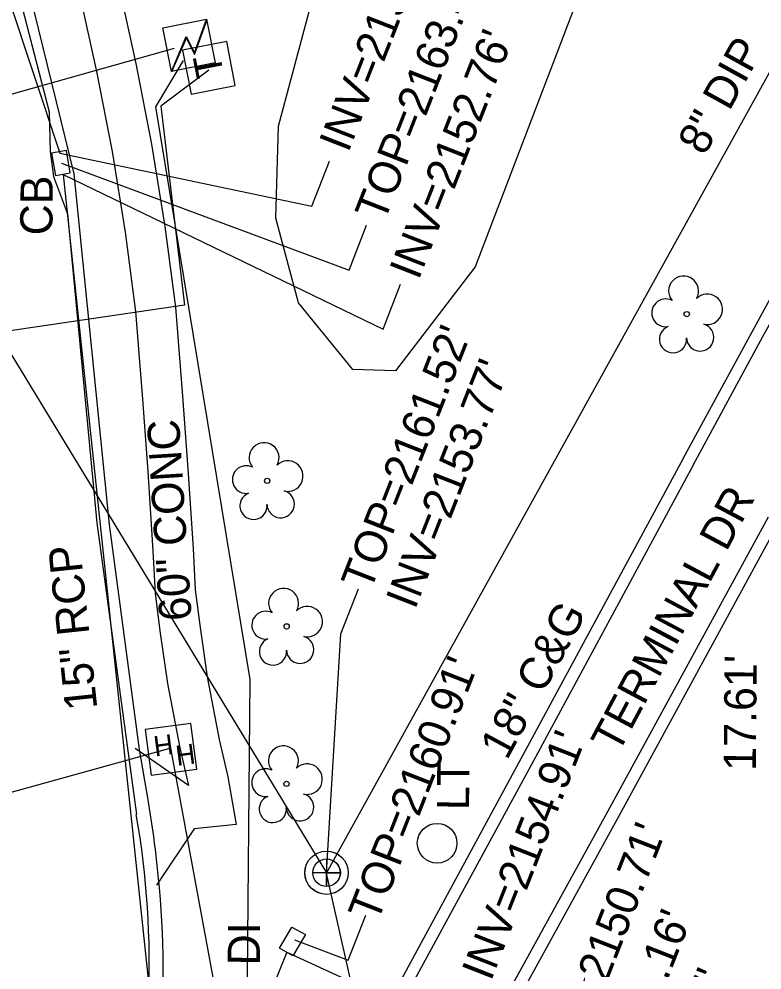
# Model space of a CAD drawing. Extents: x 945964 to 948456, y 631061 to 636061.
# Drawn here: x 946610.6 to 946702.9, y 632869 to 632987.2 of the extents above; entities that cross this region are included whole.
import ezdxf

# ---------------------------------------------------------------- set-up
doc = ezdxf.new("R2010")
doc.units = 0
for name, color, linetype in [('Exist Property Line Text', 7, 'Continuous'), ('Exist Roads Curbs', 7, 'Continuous'), ('Exist Roads Curbs Text', 7, 'Continuous'), ('Exist Roads EOP', 7, 'Continuous'), ('Exist Roads EOP Other', 7, 'Continuous'), ('Exist Roads EOP Other Text', 7, 'Continuous'), ('Exist Roads EOP Text', 7, 'Continuous'), ('Exist Structure Minor Catch Basin', 7, 'Continuous'), ('Exist Structure Minor Catch Basin Text', 7, 'Continuous'), ('Exist Structure Minor Catch Basin Top Elevation', 7, 'Continuous'), ('Exist Structure Minor Drop Inlet', 7, 'Continuous'), ('Exist Structure Minor Drop Inlet Text', 7, 'Continuous'), ('Exist Structure Minor Drop Inlet Top Elevation', 7, 'Continuous'), ('Exist Structure Minor Pipes RCP 15 Inch', 7, 'Continuous'), ('Exist Structure Minor Pipes RCP 15 Inch Invert', 7, 'Continuous'), ('Exist Structure Minor Pipes RCP 15 Inch Text', 7, 'Continuous'), ('Exist Structure Minor Pipes RCP 18 Inch', 7, 'Continuous'), ('Exist Structure Minor Pipes RCP 18 Inch Invert', 7, 'Continuous'), ('Exist Utilities Other Pole CELL', 7, 'Continuous'), ('Exist Utilities Other Pole Text', 7, 'Continuous'), ('Exist Utilities Power Hand Hole CELL', 7, 'Continuous'), ('Exist Utilities Power Transformer CELL', 7, 'Continuous'), ('Exist Utilities Power UG Cable SUE', 7, 'Continuous'), ('Exist Utilities Sanitary Sewer Manhole CELL', 7, 'Continuous'), ('Exist Utilities Sanitary Sewer Manhole Top Elevation', 7, 'Continuous'), ('Exist Utilities Sanitary Sewer UG Line', 7, 'Continuous'), ('Exist Utilities Sanitary Sewer UG Line Invert Elevation', 7, 'Continuous'), ('Exist Utilities Sanitary Sewer UG Line Text', 7, 'Continuous'), ('Exist Utilities Telephone Pedestal CELL', 7, 'Continuous'), ('Exist Utilities Telephone UG Cable SUE', 7, 'Continuous'), ('Exist Vegetation Tree CELL', 7, 'Continuous'), ('Exist Vegetation Woods Line', 7, 'Continuous')]:
    doc.layers.add(name, color=color, linetype=linetype)

# ---------------------------------------------------------------- blocks, each defined once
blk = doc.blocks.new('EXIST UTILITIES POWER TRANSFORMER')
at = {"layer": 'Exist Utilities Power Transformer CELL'}
blk.add_line((0, 0), (0, 0), dxfattribs=at)
blk.add_lwpolyline([(-0.0569, 0.0522), (0.0542, 0.0522), (0.0542, -0.0588), (-0.0569, -0.0588)], close=True, dxfattribs=at)
for points in [[(-0.0569, -0.0588), (-0.004, 0.0201), (0.0086, -0.0241), (0.0542, 0.0522)], [(-0.0555, -0.0588), (-0.004, 0.0159), (0.0077, -0.0278), (0.0542, 0.0491)]]:
    blk.add_lwpolyline(points, dxfattribs=at)
blk = doc.blocks.new('EXIST UTILITIES TELEPHONE PEDESTAL')
at = {"layer": 'Exist Utilities Telephone Pedestal CELL'}
blk.add_line((0, 0), (0, 0), dxfattribs=at)
blk.add_lwpolyline([(-0.0545, -0.0565), (0.0574, -0.0565), (0.0574, 0.0554), (-0.0545, 0.0554), (-0.0545, -0.0565)], dxfattribs=at)
blk.add_text('T', height=0.0684, dxfattribs=at).set_placement((-0.0226, -0.0343))
blk = doc.blocks.new('EXIST UTILITIES POWER HAND HOLE')
at = {"layer": 'Exist Utilities Power Hand Hole CELL'}
blk.add_line((0, 0), (0, 0), dxfattribs=at)
blk.add_lwpolyline([(-0.059, -0.0545), (0.056, -0.0545), (0.056, 0.0605), (-0.059, 0.0605), (-0.059, -0.0545)], dxfattribs=at)
for p in [(-0.0432, -0.0095), (0.0081, -0.0399)]:
    blk.add_text('H', height=0.05, dxfattribs=at).set_placement(p)
blk = doc.blocks.new('EXIST UTILITIES SANITARY SEWER MANHOLE')
at = {"layer": 'Exist Utilities Sanitary Sewer Manhole CELL'}
blk.add_lwpolyline([(0, 0.0342), (0, -0.0342), (0, 0), (0.0342, 0), (-0.0342, 0)], dxfattribs=at)
for radius in [0.0539, 0.0342]:
    blk.add_circle((0, 0), radius, dxfattribs=at)
blk = doc.blocks.new('EXIST VEGETATION TREE')
at = {"layer": 'Exist Vegetation Tree CELL'}
blk.add_line((0, 0), (0, 0), dxfattribs=at)
blk.add_circle((0, 0), 0.00652, dxfattribs=at)
for centre, radius, start, end in [((-0.0077, 0.0575), 0.0371, 330.1651, 219.7134), ((0.051, 0.0118), 0.038, 257.1011, 134.1999), ((-0.0521, 0.0031), 0.0345, 62.6636, 279.3457), ((-0.0341, -0.0624), 0.0338, 111.5671, 6.231), ((0.0335, -0.058), 0.034, 181.2822, 74.56)]:
    blk.add_arc(centre, radius, start, end, dxfattribs=at)
blk = doc.blocks.new('EXIST UTILITIES OTHER POLE')
at = {"layer": 'Exist Utilities Other Pole CELL'}
blk.add_circle((0, 0), 0.0493, dxfattribs=at)

msp = doc.modelspace()

# ---------------------------------------------------------------- linework, layer by layer
at = {"layer": 'Exist Roads Curbs'}
for points in [[(946693.12, 632932.57), (946707.99, 632959.89), (946721.52, 632984.87), (946730.76, 633001.37), (946734.11, 633007.76), (946735.36, 633010.52), (946742.93, 633023.55), (946747.64, 633032.99), (946750.56, 633039.04), (946754.15, 633047.28), (946757.91, 633057.08)], [(946591.47, 633055.23), (946606.87, 633010.72), (946617.39, 632967.95), (946621.8, 632924.37), (946625.5, 632896.39), (946626.6, 632890.12), (946627.3, 632885.56)], [(946693.12, 632932.57), (946672.41, 632894.22), (946653.87, 632859.98), (946633.42, 632822.61), (946613.78, 632790.11), (946601.93, 632772.67)], [(946704.93, 632924.5), (946685.15, 632888.17), (946665.42, 632852.23), (946643.52, 632812.55), (946625.23, 632781.62)]]:
    msp.add_lwpolyline(points, dxfattribs=at)
msp.add_spline([(946627.3, 632885.56), (946628.01, 632879.17), (946627.89, 632857.01), (946620.51, 632823.66), (946604.53, 632793.59), (946576.99, 632762.41), (946551.48, 632745.94), (946527.29, 632737.67)], degree=3, dxfattribs=at)
at = {"layer": 'Exist Roads EOP'}
for points in [[(946526.8, 633242.27), (946537.98, 633205.74), (946548.86, 633171.34), (946549.56, 633166.28), (946550.57, 633163.36), (946553, 633158.83), (946564.48, 633126.05), (946579.44, 633084.21), (946589.84, 633054.73), (946605.36, 633010.33), (946614.32, 632975.67), (946614.47, 632970.74), (946614.87, 632967.62), (946616.6, 632962.98), (946620.26, 632924.55), (946625.17, 632888.29)], [(946694.36, 632931.72), (946703, 632947.72), (946716.1, 632971.3), (946727.09, 632991.88), (946735.44, 633007.03), (946736.95, 633009.79), (946744.18, 633023.37), (946751.5, 633036.79), (946755.28, 633044.61), (946760.55, 633057.57)], [(946694.36, 632931.72), (946674.23, 632894.43), (946655.11, 632859.22), (946634.68, 632821.78), (946614.79, 632789.02), (946605.08, 632774.36), (946605.81, 632773.79), (946604.02, 632771.14), (946603.2, 632771.71)], [(946703.67, 632925.27), (946683.74, 632888.72), (946664.03, 632852.86), (946642.37, 632813.34), (946624.15, 632782.33)]]:
    msp.add_lwpolyline(points, dxfattribs=at)
msp.add_ellipse((946521.95, 632870.4), major_axis=(-28.49, 101.93), ratio=0.989681, start_param=4.392278, end_param=4.612451, dxfattribs=at)
at = {"layer": 'Exist Roads EOP Other'}
for points in [[(946614.11, 633020.7), (946617.29, 633011.38), (946620.27, 633001.44), (946623.01, 632991.32), (946625.09, 632981.67), (946627.07, 632971.63), (946628.73, 632961.42), (946630.05, 632951.38), (946630.92, 632940.32), (946631.58, 632931.28), (946632.21, 632921.39), (946632.49, 632916.24), (946633.11, 632911.54), (946633.97, 632905.41), (946635.47, 632897.62), (946636.52, 632892.99)], [(946609.38, 633019.09), (946612.52, 633009.86), (946615.46, 633000.07), (946618.15, 632990.13), (946620.2, 632980.66), (946622.15, 632970.74), (946623.78, 632960.7), (946625.07, 632950.86), (946625.93, 632939.94), (946626.59, 632930.94), (946627.22, 632921.1), (946627.51, 632915.78), (946628.15, 632910.87), (946629.03, 632904.58), (946630.58, 632896.59), (946631.64, 632891.9)], [(946631.64, 632891.9), (946625.01, 632896.5)], [(946636.52, 632892.99), (946637.57, 632887.05), (946632.37, 632886.51), (946627.68, 632879.53)]]:
    msp.add_lwpolyline(points, dxfattribs=at)
at = {"layer": 'Exist Structure Minor Catch Basin'}
msp.add_lwpolyline([(946614.62, 632970.53), (946615.13, 632967.74), (946616.94, 632968.07), (946616.47, 632970.87), (946614.62, 632970.53)], dxfattribs=at)
at = {"layer": 'Exist Structure Minor Catch Basin Top Elevation'}
msp.add_lwpolyline([(946615.85, 632969.27), (946651.6, 632955.98), (946653.79, 632961.57)], dxfattribs=at)
at = {"layer": 'Exist Structure Minor Drop Inlet'}
msp.add_lwpolyline([(946644.63, 632870.75), (946642.95, 632871.69), (946644.48, 632874.29), (946646.18, 632873.37), (946644.63, 632870.75)], dxfattribs=at)
at = {"layer": 'Exist Structure Minor Drop Inlet Top Elevation'}
msp.add_lwpolyline([(946644.83, 632872.72), (946651.51, 632870.2), (946653.69, 632875.79)], dxfattribs=at)
at = {"layer": 'Exist Structure Minor Pipes RCP 15 Inch'}
for p, q in [((946551.55, 633163.93), (946615.68, 632970.53)), ((946616.08, 632967.86), (946627.47, 632860.04))]:
    msp.add_line(p, q, dxfattribs=at)
at = {"layer": 'Exist Structure Minor Pipes RCP 15 Inch Invert'}
for points in [[(946615.68, 632970.53), (946646.98, 632963.95), (946649.17, 632969.54)], [(946616.08, 632967.86), (946655.82, 632948.66), (946658.01, 632954.25)]]:
    msp.add_lwpolyline(points, dxfattribs=at)
at = {"layer": 'Exist Structure Minor Pipes RCP 18 Inch'}
msp.add_line((946643.88, 632871.17), (946604.52, 632774.37), dxfattribs=at)
at = {"layer": 'Exist Structure Minor Pipes RCP 18 Inch Invert'}
msp.add_lwpolyline([(946643.88, 632871.17), (946664.88, 632861.52), (946667.07, 632867.11)], dxfattribs=at)
at = {"layer": 'Exist Utilities Power UG Cable SUE'}
for points in [[(946635.14, 632865.8), (946629.47, 632896.55), (946595.83, 632887.24), (946588.05, 632902.07), (946565.48, 632967.5), (946565.84, 632977.61), (946565.32, 632980.27), (946555.6, 632997.55), (946522.14, 633095.32), (946521.35, 633107.95), (946521.64, 633110.72), (946553.29, 633127.22), (946568.2, 633134.98), (946566.11, 633154.95), (946530.06, 633261.25), (946518.07, 633301.87), (946482.92, 633416.06), (946475.99, 633414.94), (946451.49, 633482.54), (946451.32, 633490.54), (946420.98, 633516.12), (946400.78, 633553.04), (946391.57, 633575.17)], [(946555.59, 632978.19), (946563.84, 632964.98), (946629.9, 632983.58)], [(946360.13, 632660.61), (946366.34, 632669.16), (946406.95, 632683.52), (946473.64, 632704.64), (946529.01, 632723.91), (946572.73, 632752.79), (946602.05, 632778.83), (946632.04, 632830.29), (946638.92, 632863.65), (946639.32, 632905.11), (946627.59, 632976.28), (946631.01, 632982.04)]]:
    msp.add_lwpolyline(points, dxfattribs=at)
at = {"layer": 'Exist Utilities Sanitary Sewer Manhole CELL'}
msp.add_lwpolyline([(946648.81, 632882.78), (946648.81, 632879.35), (946648.81, 632881.07), (946650.53, 632881.07), (946647.1, 632881.07)], dxfattribs=at)
for radius in [2.69, 1.71]:
    msp.add_circle((946648.81, 632881.07), radius, dxfattribs=at)
at = {"layer": 'Exist Utilities Sanitary Sewer Manhole Top Elevation'}
msp.add_lwpolyline([(946648.8, 632881.07), (946650.59, 632910.78), (946652.77, 632916.37)], dxfattribs=at)
at = {"layer": 'Exist Utilities Sanitary Sewer UG Line'}
for points in [[(946648.81, 632881.02), (946762.74, 633087.09)], [(946598.49, 632963.77), (946648.8, 632881.07)], [(946679.18, 632746.23), (946648.81, 632881.02)]]:
    msp.add_lwpolyline(points, dxfattribs=at)
at = {"layer": 'Exist Utilities Telephone UG Cable SUE'}
msp.add_lwpolyline([(946634.18, 632980.83), (946628.23, 632976.37), (946631.16, 632951.64), (946570.59, 632942.7), (946554.81, 632989.78), (946550.79, 632988.95)], dxfattribs=at)
at = {"layer": 'Exist Vegetation Tree CELL'}
msp.add_line((946693.56, 632950.52), (946693.56, 632950.52), dxfattribs=at)
msp.add_circle((946693.56, 632950.52), 0.326, dxfattribs=at)
for centre, radius, start, end in [((946693.17, 632953.39), 1.86, 330.1651, 219.7134), ((946696.11, 632951.11), 1.9, 257.1011, 134.1999), ((946690.95, 632950.67), 1.73, 62.6636, 279.3457), ((946691.86, 632947.4), 1.69, 111.5671, 6.231), ((946695.23, 632947.62), 1.7, 181.2822, 74.56)]:
    msp.add_arc(centre, radius, start, end, dxfattribs=at)
at = {"layer": 'Exist Vegetation Woods Line'}
msp.add_lwpolyline([(946680.79, 632991.8), (946667.29, 632956.38), (946657.39, 632943.45), (946652.06, 632943.64), (946645.33, 632951.91), (946642.52, 632962.46), (946642.83, 632973.87), (946646.81, 632988.75), (946648.29, 633000.71), (946649.63, 633008.71), (946650.21, 633022.42), (946650.47, 633036.4), (946648.76, 633054.02), (946646.15, 633063.99), (946642.6, 633070.53), (946638.95, 633078.29), (946634.26, 633100.99), (946628.55, 633136.66), (946613.13, 633204.65)], dxfattribs=at)

# ---------------------------------------------------------------- block references
at = {"layer": 'Exist Utilities Other Pole CELL', "xscale": 50, "yscale": 50}
msp.add_blockref('EXIST UTILITIES OTHER POLE', (946662.55, 632884.73), dxfattribs=at)
at = {"layer": 'Exist Utilities Power Hand Hole CELL', "xscale": 49.99999999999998, "yscale": 49.99999999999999, "rotation": 7.477781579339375}
msp.add_blockref('EXIST UTILITIES POWER HAND HOLE', (946629.57, 632896.27), dxfattribs=at)
at = {"layer": 'Exist Utilities Power Transformer CELL', "xscale": 49.999999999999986, "yscale": 49.99999999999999, "rotation": 11.16889317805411}
msp.add_blockref('EXIST UTILITIES POWER TRANSFORMER', (946631.75, 632984.1), dxfattribs=at)
at = {"layer": 'Exist Utilities Sanitary Sewer Manhole CELL', "xscale": 50, "yscale": 50}
msp.add_blockref('EXIST UTILITIES SANITARY SEWER MANHOLE', (946648.8, 632881.07), dxfattribs=at)
at = {"layer": 'Exist Utilities Telephone Pedestal CELL', "xscale": 49.999999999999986, "yscale": 49.99999999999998, "rotation": 101.03269374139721}
msp.add_blockref('EXIST UTILITIES TELEPHONE PEDESTAL', (946634.17, 632981.06), dxfattribs=at)
at = {"layer": 'Exist Vegetation Tree CELL', "xscale": 50, "yscale": 50}
for p in [(946641.43, 632929.79), (946643.85, 632911.69), (946643.83, 632892.11)]:
    msp.add_blockref('EXIST VEGETATION TREE', p, dxfattribs=at)

# ---------------------------------------------------------------- texts
at = {"layer": 'Exist Property Line Text'}
msp.add_text("17.61'", height=4, rotation=89.5187, dxfattribs=at).set_placement((946702.15, 632893.72))
at = {"layer": 'Exist Roads Curbs Text'}
msp.add_text('18" C&G', height=4, rotation=61.5496, dxfattribs=at).set_placement((946671.22, 632894.95))
at = {"layer": 'Exist Roads EOP Other Text'}
msp.add_text('60" CONC', height=4, rotation=93.6355, dxfattribs=at).set_placement((946632.06, 632912.51))
at = {"layer": 'Exist Roads EOP Text'}
msp.add_text('TERMINAL DR', height=4, rotation=61.8673, dxfattribs=at).set_placement((946685.03, 632895.72))
at = {"layer": 'Exist Structure Minor Catch Basin Text'}
msp.add_text('CB', height=4, rotation=89.5187, dxfattribs=at).set_placement((946614.73, 632960.3))
at = {"layer": 'Exist Structure Minor Catch Basin Top Elevation'}
for s, p in [("TOP=2163.45'", (946655.96, 632961.81)), ("TOP=2161.16'", (946681.65, 632843.31))]:
    msp.add_text(s, height=4, rotation=68.6189, dxfattribs=at).set_placement(p)
at = {"layer": 'Exist Structure Minor Drop Inlet Text'}
msp.add_text('DI', height=4, rotation=89.5187, dxfattribs=at).set_placement((946640.51, 632869.53))
at = {"layer": 'Exist Structure Minor Drop Inlet Top Elevation'}
msp.add_text("TOP=2160.91'", height=4, rotation=68.6189, dxfattribs=at).set_placement((946655.12, 632874.75))
at = {"layer": 'Exist Structure Minor Pipes RCP 15 Inch Invert'}
for s, p in [("INV=2152.83'", (946651.5, 632970.48)), ("INV=2152.76'", (946660.24, 632954.63)), ("INV=2150.71'", (946679.22, 632856.04))]:
    msp.add_text(s, height=4, rotation=68.6189, dxfattribs=at).set_placement(p)
at = {"layer": 'Exist Structure Minor Pipes RCP 15 Inch Text'}
msp.add_text('15" RCP', height=4, rotation=96.0283, dxfattribs=at).set_placement((946620.33, 632901.48))
at = {"layer": 'Exist Structure Minor Pipes RCP 18 Inch Invert'}
for s, p in [("INV=2154.91'", (946669.23, 632867.47)), ("INV=2150.47'", (946686.93, 632837.96))]:
    msp.add_text(s, height=4, rotation=68.6189, dxfattribs=at).set_placement(p)
at = {"layer": 'Exist Utilities Other Pole Text'}
msp.add_text('LT', height=4, rotation=89.5187, dxfattribs=at).set_placement((946666.51, 632888.84))
at = {"layer": 'Exist Utilities Sanitary Sewer Manhole Top Elevation'}
msp.add_text("TOP=2161.52'", height=4, rotation=68.6189, dxfattribs=at).set_placement((946654.24, 632915.93))
at = {"layer": 'Exist Utilities Sanitary Sewer UG Line Invert Elevation'}
msp.add_text("INV=2153.77'", height=4, rotation=68.6189, dxfattribs=at).set_placement((946659.79, 632913.67))
at = {"layer": 'Exist Utilities Sanitary Sewer UG Line Text'}
msp.add_text('8" DIP', height=4, rotation=61.0636, dxfattribs=at).set_placement((946695.77, 632970.09))

doc.saveas('drawing.dxf')
